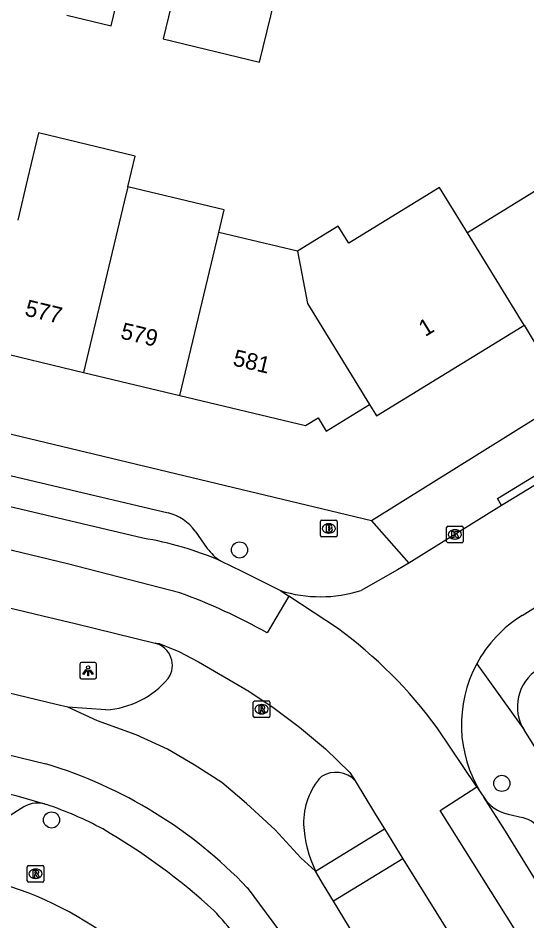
# Model space of a CAD drawing. Extents: x 157767 to 159171, y 387842 to 389425.
# Drawn here: x 158694.5 to 158725.4, y 388125.3 to 388179.9 of the extents above; entities that cross this region are included whole.
import ezdxf

# ---------------------------------------------------------------- set-up
doc = ezdxf.new("R2010")
doc.units = 0
for name, color, linetype in [('IMGEO_Boom', 7, 'Continuous'), ('IMGEO_Brandkraan', 7, 'Continuous'), ('IMGEO_Kolk', 7, 'Continuous'), ('IMGEO_Lichtpunt', 7, 'Continuous'), ('IMGEO_Pand', 7, 'Continuous'), ('IMGEO_Pand_nummerreeks', 7, 'Continuous'), ('IMGEO_Rijbaan_lokaal_gesloten', 7, 'Continuous'), ('IMGEO_Rijbaan_lokaal_open', 7, 'Continuous'), ('IMGEO_Rioolput', 7, 'Continuous'), ('IMGEO_Voetpad_open', 7, 'Continuous')]:
    doc.layers.add(name, color=color, linetype=linetype)

msp = doc.modelspace()

# ---------------------------------------------------------------- linework, layer by layer
at = {"layer": 'IMGEO_Boom'}
for centre in [(158707.96, 388147.722), (158723.845, 388133.586), (158696.574, 388131.374)]:
    msp.add_circle(centre, 0.489, dxfattribs=at)
at = {"layer": 'IMGEO_Brandkraan'}
for p, q in [((158712.865, 388148.597), (158712.865, 388149.449)), ((158712.94, 388149.523), (158713.792, 388149.523)), ((158713.353, 388149.303), (158713.378, 388149.303)), ((158713.866, 388149.449), (158713.866, 388148.597)), ((158713.376, 388148.743), (158713.351, 388148.743)), ((158713.792, 388148.523), (158712.94, 388148.523))]:
    msp.add_line(p, q, dxfattribs=at)
for points in [[(158712.865, 388148.597), (158712.865, 388149.449)], [(158712.94, 388149.523), (158713.792, 388149.523)], [(158713.213, 388149.223), (158713.213, 388148.823), (158713.426, 388148.823)], [(158713.444, 388149.223), (158713.213, 388149.223)], [(158713.866, 388149.449), (158713.866, 388148.597)], [(158713.392, 388149.142), (158713.338, 388149.142), (158713.338, 388149.066)], [(158713.338, 388149.066), (158713.391, 388149.066)], [(158713.4, 388148.99), (158713.338, 388148.99), (158713.338, 388148.909)], [(158713.338, 388148.909), (158713.4, 388148.909)], [(158713.792, 388148.523), (158712.94, 388148.523)]]:
    msp.add_lwpolyline(points, dxfattribs=at)
for centre, radius, start, end in [((158712.942, 388149.447), 0.0765, 91.552, 178.448), ((158712.942, 388149.447), 0.0765, 91.552, 178.448), ((158713.448, 388149.078), 0.145, 59.4692, 91.5367), ((158713.473, 388149.125), 0.0922, 285.5137, 58.1501), ((158713.79, 388149.447), 0.0765, 1.552, 88.448), ((158713.79, 388149.447), 0.0765, 1.552, 88.448), ((158713.393, 388149.104), 0.0379, 267.8285, 90.9355), ((158713.401, 388148.949), 0.0404, 269.8759, 90.5077), ((158713.432, 388149.074), 0.251, 268.6676, 293.5347), ((158713.478, 388148.933), 0.105, 301.3115, 78.989), ((158712.942, 388148.599), 0.0765, 181.552, 268.448), ((158712.942, 388148.599), 0.0765, 181.552, 268.448), ((158713.79, 388148.599), 0.0765, 271.552, 358.448), ((158713.79, 388148.599), 0.0765, 271.552, 358.448)]:
    msp.add_arc(centre, radius, start, end, dxfattribs=at)
for centre, major_axis, ratio, start_param, end_param in [((158713.352, 388149.023), (-0.387, 0.002), 0.722429, 4.712389, 7.853982), ((158713.377, 388149.023), (-0.39, 0.002), 0.717154, 1.570796, 4.712389)]:
    msp.add_ellipse(centre, major_axis=major_axis, ratio=ratio, start_param=start_param, end_param=end_param, dxfattribs=at)
at = {"layer": 'IMGEO_Kolk'}
for p, q in [((158720.578, 388149.16), (158721.43, 388149.16)), ((158720.503, 388148.234), (158720.503, 388149.086)), ((158720.991, 388148.94), (158721.016, 388148.94)), ((158721.504, 388149.086), (158721.504, 388148.234)), ((158721.43, 388148.16), (158720.578, 388148.16)), ((158721.014, 388148.38), (158720.989, 388148.38))]:
    msp.add_line(p, q, dxfattribs=at)
for points in [[(158720.578, 388149.16), (158721.43, 388149.16)], [(158720.503, 388148.234), (158720.503, 388149.086)], [(158720.824, 388148.86), (158720.947, 388148.86), (158720.947, 388148.709), (158721.077, 388148.86), (158721.241, 388148.86), (158721.095, 388148.709), (158721.248, 388148.46), (158721.096, 388148.46), (158721.011, 388148.624), (158720.947, 388148.557), (158720.947, 388148.46), (158720.824, 388148.46), (158720.824, 388148.86)], [(158721.504, 388149.086), (158721.504, 388148.234)], [(158721.43, 388148.16), (158720.578, 388148.16)]]:
    msp.add_lwpolyline(points, dxfattribs=at)
for centre, start, end in [((158720.58, 388149.084), 91.552, 178.448), ((158720.58, 388149.084), 91.552, 178.448), ((158721.428, 388149.084), 1.552, 88.448), ((158721.428, 388149.084), 1.552, 88.448), ((158720.58, 388148.236), 181.552, 268.448), ((158720.58, 388148.236), 181.552, 268.448), ((158721.428, 388148.236), 271.552, 358.448), ((158721.428, 388148.236), 271.552, 358.448)]:
    msp.add_arc(centre, 0.0765, start, end, dxfattribs=at)
for centre, major_axis, ratio, start_param, end_param in [((158720.99, 388148.66), (-0.387, 0.002), 0.722429, 4.712389, 7.853982), ((158721.015, 388148.66), (-0.39, 0.002), 0.717154, 1.570796, 4.712389)]:
    msp.add_ellipse(centre, major_axis=major_axis, ratio=ratio, start_param=start_param, end_param=end_param, dxfattribs=at)
at = {"layer": 'IMGEO_Lichtpunt'}
for p, q in [((158698.292, 388140.809), (158698.292, 388140.002)), ((158698.292, 388140.809), (158698.292, 388140.002)), ((158699.194, 388140.904), (158698.386, 388140.904)), ((158699.194, 388140.904), (158698.386, 388140.904)), ((158699.288, 388140.002), (158699.288, 388140.809)), ((158699.288, 388140.002), (158699.288, 388140.809)), ((158698.386, 388139.908), (158699.194, 388139.908)), ((158698.386, 388139.908), (158699.194, 388139.908))]:
    msp.add_line(p, q, dxfattribs=at)
for points in [[(158698.666, 388140.473), (158698.705, 388140.445), (158698.517, 388140.183), (158698.479, 388140.21), (158698.666, 388140.473)], [(158698.768, 388140.425), (158698.815, 388140.425), (158698.815, 388140.103), (158698.768, 388140.103), (158698.768, 388140.425)], [(158698.878, 388140.445), (158698.916, 388140.472), (158699.103, 388140.21), (158699.064, 388140.182), (158698.878, 388140.445)]]:
    msp.add_lwpolyline(points, dxfattribs=at)
msp.add_circle((158698.791, 388140.607), 0.0994, dxfattribs=at)
for centre, start, end in [((158698.386, 388140.809), 90, 180), ((158698.386, 388140.809), 90, 180), ((158699.194, 388140.809), 0, 90), ((158699.194, 388140.809), 0, 90), ((158698.386, 388140.002), 180, 270), ((158698.386, 388140.002), 180, 270), ((158699.194, 388140.002), 270, 0), ((158699.194, 388140.002), 270, 360)]:
    msp.add_arc(centre, 0.0946, start, end, dxfattribs=at)
at = {"layer": 'IMGEO_Pand'}
for points in [[(158697.497, 388180.098), (158700.19, 388179.453), (158701.336, 388184.242)], [(158704.48, 388183.433), (158703.34, 388178.672), (158709.179, 388177.246), (158710.312, 388181.98)], [(158701.192, 388169.7), (158701.64, 388171.572), (158695.79, 388172.971), (158695.127, 388170.2), (158694.528, 388167.696)], [(158726.866, 388170.077), (158721.758, 388166.913)], [(158701.192, 388169.7), (158700.977, 388168.801), (158698.505, 388158.469)], [(158706.703, 388166.947), (158707.027, 388168.305), (158701.192, 388169.7)], [(158721.758, 388166.913), (158720.07, 388169.662), (158714.573, 388166.287), (158713.927, 388167.33), (158711.467, 388165.807)], [(158704.35, 388157.07), (158706.703, 388166.947)], [(158711.467, 388165.807), (158706.703, 388166.947)], [(158725.19, 388161.323), (158721.758, 388166.913)], [(158711.467, 388165.807), (158712.066, 388162.649), (158715.824, 388156.53)], [(158725.19, 388161.323), (158725.924, 388160.128), (158731.091, 388163.3)], [(158715.824, 388156.53), (158716.251, 388155.836), (158725.067, 388161.247), (158725.19, 388161.323)], [(158692.655, 388159.869), (158698.505, 388158.469)], [(158698.505, 388158.469), (158704.35, 388157.07)], [(158704.35, 388157.07), (158711.947, 388155.252), (158712.713, 388155.722), (158713.204, 388154.921), (158715.824, 388156.53)]]:
    msp.add_lwpolyline(points, dxfattribs=at)
at = {"layer": 'IMGEO_Rijbaan_lokaal_gesloten'}
for points in [[(158702.108, 388148.433), (158688.836, 388151.561), (158676.043, 388154.679), (158665.119, 388157.216), (158657.523, 388159.03), (158651.386, 388160.545), (158648.979, 388161.259)], [(158704.354, 388145.125), (158697.539, 388146.885), (158674.306, 388152.48), (158653.673, 388157.402), (158646.582, 388159.393)], [(158649.695, 388154.768), (158656.841, 388153.114), (158667.296, 388150.548), (158680.041, 388147.562), (158682.917, 388146.888), (158696.05, 388143.74), (158698.004, 388143.26), (158702.855, 388142.067)], [(158697.567, 388138.192), (158696.862, 388138.362), (158678.854, 388142.706), (158665.345, 388145.992), (158645.432, 388150.672)], [(158642.92, 388147.742), (158662.189, 388143.066), (158682.624, 388138.085), (158696.239, 388134.766)], [(158706.807, 388147.064), (158708.145, 388146.419), (158710.433, 388145.261)], [(158643.375, 388145.058), (158660.276, 388141.048), (158672.619, 388138.031), (158694.421, 388132.848), (158696.145, 388132.346)], [(158710.946, 388144.924), (158709.631, 388142.704)], [(158710.433, 388145.261), (158710.946, 388144.924)], [(158713.89, 388142.988), (158710.946, 388144.924)], [(158702.855, 388142.067), (158703.085, 388142.047), (158704.28, 388141.566), (158705.476, 388140.952), (158708.524, 388139.165), (158710.054, 388138.14), (158711.592, 388136.986), (158713.157, 388135.67), (158714.642, 388134.252), (158714.968, 388133.743)], [(158712.568, 388128.281), (158711.679, 388129.084), (158710.125, 388130.777), (158708.377, 388132.377), (158706.878, 388133.633), (158705.213, 388134.72), (158703.592, 388135.668), (158701.693, 388136.525), (158699.357, 388137.377), (158697.567, 388138.192)], [(158699.866, 388138.031), (158697.567, 388138.192)], [(158722.336, 388133.375), (158719.936, 388136.946)], [(158714.968, 388133.743), (158716.186, 388131.703), (158716.731, 388130.827)], [(158754.085, 388078.005), (158751.334, 388082.198), (158745.833, 388091.038), (158737.528, 388104.244), (158727.681, 388119.9), (158720.109, 388131.939), (158722.336, 388133.375)], [(158722.336, 388133.375), (158722.572, 388133.024)], [(158722.572, 388133.024), (158722.749, 388132.751)], [(158696.145, 388132.346), (158696.262, 388132.312)], [(158756.126, 388079.24), (158755.577, 388080.025), (158750.634, 388087.925), (158740.105, 388105.052), (158728.837, 388122.969), (158724.061, 388130.697), (158722.749, 388132.751)], [(158716.731, 388130.827), (158717.852, 388129.025)], [(158717.852, 388129.025), (158725.178, 388117.248)], [(158713.652, 388126.449), (158713.046, 388127.438), (158712.568, 388128.281)], [(158708.425, 388127.273), (158712.286, 388122.072), (158726.201, 388099.653), (158733.391, 388087.775), (158740.753, 388076.253), (158743.983, 388071.197)], [(158721.077, 388114.643), (158715.254, 388123.838), (158713.652, 388126.449)]]:
    msp.add_lwpolyline(points, dxfattribs=at)
for centre, radius, start, end in [((158698.835, 388128.45), 20.249, 66.8157, 80.6985), ((158691.294, 388109.697), 37.759, 60.9458, 69.7644), ((158697.094, 388120.135), 28.361, 36.352, 53.6859), ((158702.517, 388140.734), 1.375, 325.0862, 75.7888), ((158699.503, 388143.432), 5.413, 273.8449, 319.9262), ((158688.109, 388107.889), 28.079, 43.6556, 73.1708), ((158715.955, 388131.221), 4.119, 137.4889, 181.5985), ((158713.784, 388132.625), 1.628, 43.3752, 122.1064), ((158689.344, 388111.748), 21.696, 61.5654, 71.4068), ((158680.176, 388097.164), 38.902, 47.5958, 59.9186), ((158719.207, 388131.503), 7.379, 183.0863, 205.8911), ((158682.981, 388104.382), 31.805, 35.2396, 42.5521)]:
    msp.add_arc(centre, radius, start, end, dxfattribs=at)
at = {"layer": 'IMGEO_Rijbaan_lokaal_open'}
for points in [[(158725.067, 388143.751), (158726.465, 388144.619), (158733.082, 388148.73), (158743.691, 388155.337)], [(158730.286, 388154.349), (158724.598, 388150.885), (158723.834, 388150.412)], [(158723.834, 388150.412), (158718.207, 388146.927)], [(158718.207, 388146.927), (158717.535, 388146.511), (158715.318, 388145.265)]]:
    msp.add_lwpolyline(points, dxfattribs=at)
for centre, radius, start, end in [((158712.869, 388153.008), 8.121, 252.544, 287.5498), ((158729.194, 388137.13), 7.802, 121.9352, 151.7222), ((158729.185, 388137.14), 7.789, 151.7555, 211.9004)]:
    msp.add_arc(centre, radius, start, end, dxfattribs=at)
at = {"layer": 'IMGEO_Rioolput'}
for p, q in [((158708.795, 388137.65), (158708.795, 388138.502)), ((158708.87, 388138.576), (158709.722, 388138.576)), ((158709.283, 388138.356), (158709.308, 388138.356)), ((158709.796, 388138.502), (158709.796, 388137.65)), ((158709.306, 388137.796), (158709.281, 388137.796)), ((158709.722, 388137.576), (158708.87, 388137.576)), ((158695.107, 388127.688), (158695.107, 388128.54)), ((158695.182, 388128.614), (158696.034, 388128.614)), ((158695.595, 388128.394), (158695.62, 388128.394)), ((158696.108, 388128.54), (158696.108, 388127.688)), ((158695.618, 388127.834), (158695.593, 388127.834)), ((158696.034, 388127.614), (158695.182, 388127.614))]:
    msp.add_line(p, q, dxfattribs=at)
for points in [[(158708.795, 388137.65), (158708.795, 388138.502)], [(158708.87, 388138.576), (158709.722, 388138.576)], [(158709.384, 388138.274), (158709.132, 388138.276), (158709.132, 388137.876)], [(158709.796, 388138.502), (158709.796, 388137.65)], [(158709.132, 388137.876), (158709.256, 388137.876), (158709.256, 388138.038), (158709.267, 388138.038)], [(158709.31, 388138.195), (158709.256, 388138.195), (158709.256, 388138.114)], [(158709.256, 388138.114), (158709.308, 388138.114)], [(158709.314, 388138.009), (158709.385, 388137.876), (158709.525, 388137.876), (158709.46, 388138.002)], [(158709.722, 388137.576), (158708.87, 388137.576)], [(158695.107, 388127.688), (158695.107, 388128.54)], [(158695.182, 388128.614), (158696.034, 388128.614)], [(158696.108, 388128.54), (158696.108, 388127.688)], [(158695.696, 388128.312), (158695.444, 388128.314), (158695.444, 388127.914)], [(158695.444, 388127.914), (158695.568, 388127.914), (158695.568, 388128.076), (158695.579, 388128.076)], [(158695.622, 388128.233), (158695.568, 388128.233), (158695.568, 388128.152)], [(158695.568, 388128.152), (158695.62, 388128.152)], [(158695.626, 388128.047), (158695.697, 388127.914), (158695.837, 388127.914), (158695.772, 388128.04)], [(158696.034, 388127.614), (158695.182, 388127.614)]]:
    msp.add_lwpolyline(points, dxfattribs=at)
for centre, radius, start, end in [((158708.872, 388138.5), 0.0765, 91.552, 178.448), ((158708.872, 388138.5), 0.0765, 91.552, 178.448), ((158709.383, 388138.164), 0.109, 350.3612, 89.416), ((158709.72, 388138.5), 0.0765, 1.552, 88.448), ((158709.72, 388138.5), 0.0765, 1.552, 88.448), ((158709.266, 388137.985), 0.0533, 26.0293, 88.6989), ((158709.292, 388138.303), 0.19, 274.7715, 282.9687), ((158709.316, 388138.099), 0.0964, 77.0061, 93.1865), ((158709.33, 388138.156), 0.0378, 276.6634, 79.6772), ((158709.381, 388138.164), 0.112, 277.5842, 350.9817), ((158709.365, 388137.949), 0.108, 29.5134, 73.7905), ((158708.872, 388137.652), 0.0765, 181.552, 268.448), ((158708.872, 388137.652), 0.0765, 181.552, 268.448), ((158709.72, 388137.652), 0.0765, 271.552, 358.448), ((158709.72, 388137.652), 0.0765, 271.552, 358.448), ((158695.184, 388128.538), 0.0765, 91.552, 178.448), ((158695.184, 388128.538), 0.0765, 91.552, 178.448), ((158696.032, 388128.538), 0.0765, 1.552, 88.448), ((158696.032, 388128.538), 0.0765, 1.552, 88.448), ((158695.578, 388128.023), 0.0533, 26.0293, 88.6989), ((158695.604, 388128.341), 0.19, 274.7715, 282.9687), ((158695.628, 388128.137), 0.0964, 77.0061, 93.1865), ((158695.642, 388128.194), 0.0378, 276.6634, 79.6772), ((158695.695, 388128.202), 0.109, 350.3612, 89.416), ((158695.693, 388128.202), 0.112, 277.5842, 350.9817), ((158695.677, 388127.987), 0.108, 29.5134, 73.7905), ((158695.184, 388127.69), 0.0765, 181.552, 268.448), ((158695.184, 388127.69), 0.0765, 181.552, 268.448), ((158696.032, 388127.69), 0.0765, 271.552, 358.448), ((158696.032, 388127.69), 0.0765, 271.552, 358.448)]:
    msp.add_arc(centre, radius, start, end, dxfattribs=at)
for centre, major_axis, ratio, start_param, end_param in [((158709.282, 388138.076), (-0.387, 0.002), 0.722429, 4.712389, 7.853982), ((158709.307, 388138.076), (-0.39, 0.002), 0.717154, 1.570796, 4.712389), ((158695.594, 388128.114), (-0.387, 0.002), 0.722429, 4.712389, 7.853982), ((158695.619, 388128.114), (-0.39, 0.002), 0.717154, 1.570796, 4.712389)]:
    msp.add_ellipse(centre, major_axis=major_axis, ratio=ratio, start_param=start_param, end_param=end_param, dxfattribs=at)
at = {"layer": 'IMGEO_Voetpad_open'}
for points in [[(158768.176, 388182.052), (158715.951, 388149.492)], [(158715.951, 388149.492), (158650.337, 388165.203), (158650.367, 388165.452)], [(158652.855, 388162.078), (158657.957, 388160.819), (158665.541, 388159.008), (158676.469, 388156.47), (158689.265, 388153.351), (158703.629, 388149.966)], [(158723.834, 388150.412), (158723.575, 388150.839), (158730.027, 388154.775), (158730.286, 388154.349)], [(158715.951, 388149.492), (158718.207, 388146.927)], [(158705.271, 388148.859), (158706.009, 388147.818)], [(158722.323, 388140.826), (158725.193, 388136.821)], [(158765.78, 388072.075), (158725.193, 388136.821)], [(158694.733, 388132.063), (158693.846, 388131.496)], [(158724.221, 388131.719), (158725.088, 388131.519)], [(158712.568, 388128.281), (158716.731, 388130.827)], [(158717.852, 388129.025), (158713.652, 388126.449)]]:
    msp.add_lwpolyline(points, dxfattribs=at)
for centre, radius, start, end in [((158702.989, 388147.245), 2.795, 35.2666, 76.7595), ((158708.288, 388149.431), 2.792, 215.2871, 237.9608), ((158727.448, 388138.235), 2.661, 122.0376, 212.0895), ((158695.736, 388130.722), 1.675, 75.8712, 126.7955), ((158724.764, 388134.059), 2.402, 212.9938, 256.9386), ((158724.666, 388129.712), 1.856, 31.7775, 76.8663), ((158687.98, 388108.094), 20.177, 28.4966, 78.6691)]:
    msp.add_arc(centre, radius, start, end, dxfattribs=at)

# ---------------------------------------------------------------- texts
at = {"layer": 'IMGEO_Pand_nummerreeks'}
for s, rotation, p in [('577', 346.5412, (158694.906, 388161.921)), ('579', 346.5422, (158700.7, 388160.535)), ('1', 31.5413, (158719.203, 388160.604)), ('581', 346.5419, (158707.504, 388158.906))]:
    msp.add_text(s, height=1, rotation=rotation, dxfattribs=at).set_placement(p)

doc.saveas('drawing.dxf')
